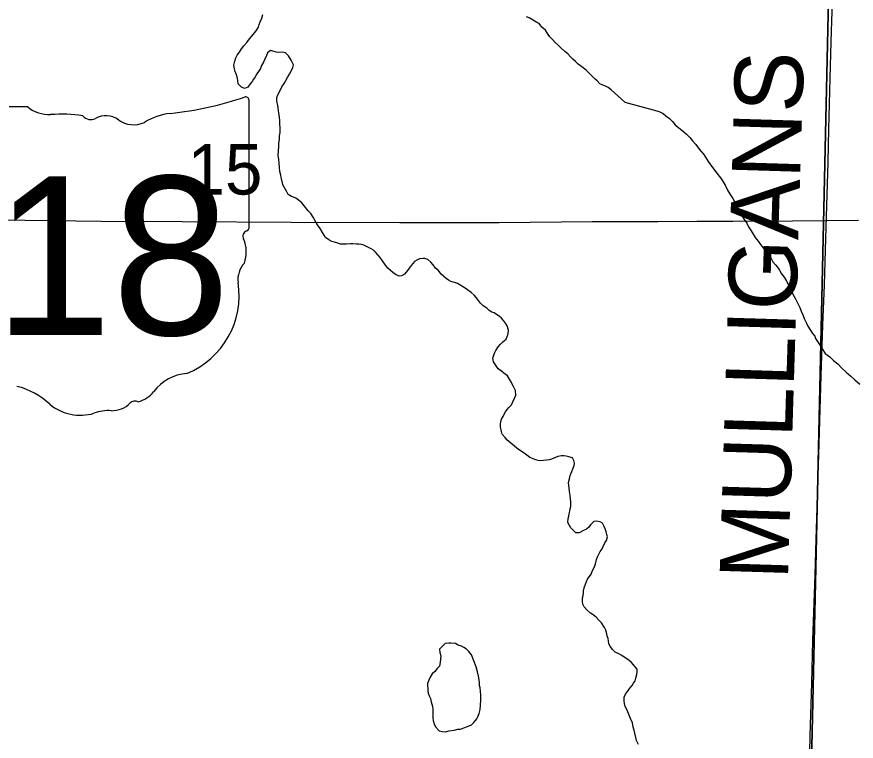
# Model space of a CAD drawing. Extents: x 2.4 to 73.1, y 4.5 to 25.6.
# Drawn here: x 44.7493 to 45.098, y 23.13 to 23.431 of the extents above; entities that cross this region are included whole.
import ezdxf

# ---------------------------------------------------------------- set-up
doc = ezdxf.new("R2010")
doc.units = 0
for name, color, linetype in [('GM_X_Minor_Lake', 7, 'Continuous'), ('GM_X_Minor_River', 7, 'Continuous'), ('GM_X_Section', 7, 'Continuous'), ('GM_X_Section_Text', 7, 'Continuous'), ('GM_X_State_Location', 7, 'Continuous'), ('GM_X_State_Route', 7, 'Continuous'), ('GM_X_State_Shield', 7, 'Continuous'), ('GM_X_Township_Road', 7, 'Continuous'), ('GM_X_Township_Road_Text', 7, 'Continuous')]:
    doc.layers.add(name, color=color, linetype=linetype)

msp = doc.modelspace()

# ---------------------------------------------------------------- linework, layer by layer
at = {"layer": 'GM_X_Minor_Lake'}
for points in [[(44.924900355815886, 23.168248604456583), (44.925037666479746, 23.166803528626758), (44.92539656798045, 23.165468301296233), (44.925374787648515, 23.164138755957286), (44.925160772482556, 23.162622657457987), (44.92494675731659, 23.16110655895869), (44.923981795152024, 23.160171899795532), (44.923009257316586, 23.158857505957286), (44.921853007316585, 23.157925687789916), (44.92107175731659, 23.15660845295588), (44.92047990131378, 23.15528837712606), (44.919888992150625, 23.153968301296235), (44.92003103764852, 23.150925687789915), (44.920205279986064, 23.149973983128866), (44.92056796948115, 23.14882814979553), (44.92112099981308, 23.147679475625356), (44.92147990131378, 23.146343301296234), (44.922020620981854, 23.144435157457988), (44.922192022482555, 23.14329311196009), (44.92217402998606, 23.14215390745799), (44.92215509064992, 23.141013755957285), (44.922134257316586, 23.13968421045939), (44.92230660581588, 23.1385412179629), (44.922666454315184, 23.13720599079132), (44.923215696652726, 23.13586792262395), (44.92471285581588, 23.134324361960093), (44.92603766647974, 23.133923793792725), (44.92736815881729, 23.133902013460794), (44.92889467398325, 23.13425712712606), (44.93099315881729, 23.134604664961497), (44.93252062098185, 23.134959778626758), (44.93366171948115, 23.134941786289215), (44.93500168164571, 23.13549102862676), (44.936531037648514, 23.136036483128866), (44.93825452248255, 23.13676849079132), (44.93921948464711, 23.137704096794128), (44.940385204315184, 23.139204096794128), (44.94078009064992, 23.140148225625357), (44.94137194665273, 23.141468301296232), (44.94178009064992, 23.143171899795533), (44.94199599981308, 23.144878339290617), (44.94203009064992, 23.14696735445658), (44.94206228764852, 23.14905636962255), (44.94190035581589, 23.15076849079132), (44.941730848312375, 23.152101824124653), (44.94155565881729, 23.15305352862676), (44.94157365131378, 23.15419368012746), (44.94140509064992, 23.155526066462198), (44.94104902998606, 23.157050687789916), (44.94069581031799, 23.158766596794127), (44.94015793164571, 23.160864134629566), (44.93814467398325, 23.165835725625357), (44.93702440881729, 23.167183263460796), (44.93608974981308, 23.168148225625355), (44.934960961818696, 23.168925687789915), (44.93401872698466, 23.169510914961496), (44.93269391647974, 23.169911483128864), (44.93156228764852, 23.170499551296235), (44.92966456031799, 23.17071924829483), (44.92871285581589, 23.17073439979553), (44.92718918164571, 23.17056868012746), (44.924900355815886, 23.168248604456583)], [(44.93252062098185, 23.134959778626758), (44.93366171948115, 23.134941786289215), (44.93500168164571, 23.13549102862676), (44.936531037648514, 23.136036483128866), (44.93825452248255, 23.13676849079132), (44.93921948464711, 23.137704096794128), (44.940385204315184, 23.139204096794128), (44.94078009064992, 23.140148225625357), (44.94137194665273, 23.141468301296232), (44.94178009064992, 23.143171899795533), (44.94199599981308, 23.144878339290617), (44.94203009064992, 23.14696735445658), (44.94206228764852, 23.14905636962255), (44.94190035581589, 23.15076849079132), (44.941730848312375, 23.152101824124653), (44.94155565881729, 23.15305352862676), (44.94157365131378, 23.15419368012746), (44.94140509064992, 23.155526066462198), (44.94104902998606, 23.157050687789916), (44.94069581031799, 23.158766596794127), (44.94015793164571, 23.160864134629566), (44.93814467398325, 23.165835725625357), (44.93702440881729, 23.167183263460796), (44.93608974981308, 23.168148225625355), (44.934960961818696, 23.168925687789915), (44.93401872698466, 23.169510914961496), (44.93269391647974, 23.169911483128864), (44.93156228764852, 23.170499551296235), (44.92966456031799, 23.17071924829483), (44.92871285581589, 23.17073439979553), (44.92718918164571, 23.17056868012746), (44.924900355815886, 23.168248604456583)], [(44.924900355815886, 23.168248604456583), (44.925037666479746, 23.166803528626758), (44.92539656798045, 23.165468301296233), (44.925374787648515, 23.164138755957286), (44.925160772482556, 23.162622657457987), (44.92494675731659, 23.16110655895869), (44.923981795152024, 23.160171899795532), (44.923009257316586, 23.158857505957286), (44.921853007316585, 23.157925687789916), (44.92107175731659, 23.15660845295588), (44.92047990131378, 23.15528837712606), (44.919888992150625, 23.153968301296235), (44.92003103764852, 23.150925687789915), (44.920205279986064, 23.149973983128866), (44.92056796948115, 23.14882814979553), (44.92112099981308, 23.147679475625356), (44.92147990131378, 23.146343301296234), (44.922020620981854, 23.144435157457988), (44.922192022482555, 23.14329311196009), (44.92217402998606, 23.14215390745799), (44.92215509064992, 23.141013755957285), (44.922134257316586, 23.13968421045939), (44.92230660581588, 23.1385412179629), (44.922666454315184, 23.13720599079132), (44.923215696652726, 23.13586792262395), (44.92471285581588, 23.134324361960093), (44.92603766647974, 23.133923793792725), (44.92736815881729, 23.133902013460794), (44.92889467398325, 23.13425712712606), (44.93099315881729, 23.134604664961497), (44.93252062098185, 23.134959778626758)]]:
    msp.add_lwpolyline(points, dxfattribs=at)
at = {"layer": 'GM_X_Minor_River'}
for points in [[(44.856139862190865, 23.416512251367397), (44.85462376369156, 23.416916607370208), (44.85346940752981, 23.415984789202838), (44.85306978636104, 23.414851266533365), (44.852285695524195, 23.413343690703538), (44.851889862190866, 23.41240050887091), (44.850912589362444, 23.41070543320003), (44.850513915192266, 23.409571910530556), (44.849731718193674, 23.40825562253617), (44.8489570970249, 23.40731812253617), (44.848365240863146, 23.405998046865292), (44.847589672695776, 23.405060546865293), (44.8470044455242, 23.404119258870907), (44.84622793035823, 23.403181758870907), (44.8452534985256, 23.40167797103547), (44.843913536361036, 23.401128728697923), (44.842592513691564, 23.401719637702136), (44.84128190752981, 23.40307096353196), (44.8411133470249, 23.4044024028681), (44.840940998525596, 23.40554539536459), (44.8405820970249, 23.40688062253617), (44.84003190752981, 23.408219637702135), (44.83967016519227, 23.409364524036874), (44.8395044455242, 23.4108872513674), (44.83991164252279, 23.412590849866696), (44.84031315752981, 23.413913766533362), (44.84090217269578, 23.415044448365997), (44.84187281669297, 23.416358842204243), (44.84265501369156, 23.41767607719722), (44.84362660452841, 23.41899047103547), (44.84478853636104, 23.42030202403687), (44.84595330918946, 23.42180297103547), (44.846728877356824, 23.422740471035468), (44.84866921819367, 23.425178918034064), (44.8496445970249, 23.4266836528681), (44.85004327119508, 23.427816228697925), (44.8504409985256, 23.428949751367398), (44.851035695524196, 23.43046111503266), (44.85144005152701, 23.43197437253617)], [(45.00189562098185, 23.395464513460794), (44.99628198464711, 23.4006349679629), (44.99496569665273, 23.401605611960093), (44.993834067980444, 23.402192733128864), (44.99269865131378, 23.402591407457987), (44.991567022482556, 23.40317852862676), (44.9904448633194, 23.404335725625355), (44.98950641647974, 23.405111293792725), (44.98838425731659, 23.40626849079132), (44.98726115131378, 23.407425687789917), (44.98576115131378, 23.408778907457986), (44.984071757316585, 23.4101349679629), (44.982567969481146, 23.411298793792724), (44.98144581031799, 23.41245599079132), (44.98032081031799, 23.413422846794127), (44.979385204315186, 23.414388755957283), (44.97826209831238, 23.41554595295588), (44.97694581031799, 23.41651564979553), (44.97525925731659, 23.418062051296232), (44.974137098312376, 23.41921924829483), (44.97301399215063, 23.420376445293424), (44.97189183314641, 23.421533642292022), (44.97076872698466, 23.422691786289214), (44.97002346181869, 23.42365296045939), (44.968909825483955, 23.425379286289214), (44.96741077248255, 23.42673345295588), (44.966294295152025, 23.428270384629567), (44.96534921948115, 23.42866527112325), (44.963843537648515, 23.429638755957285), (44.96214656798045, 23.43061508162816), (44.961012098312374, 23.431012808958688)], [(44.92317963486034, 23.326540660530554), (44.92224971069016, 23.327885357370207), (44.9213169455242, 23.329040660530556), (44.9200034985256, 23.330200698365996), (44.918869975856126, 23.33059937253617), (44.91791827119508, 23.33061452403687), (44.916583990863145, 23.330445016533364), (44.915434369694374, 23.329893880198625), (44.91447508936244, 23.329338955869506), (44.913117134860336, 23.327651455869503), (44.912338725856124, 23.326522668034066), (44.91156315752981, 23.325585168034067), (44.91039743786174, 23.32408422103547), (44.90905463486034, 23.323345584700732), (44.908101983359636, 23.323170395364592), (44.906592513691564, 23.323954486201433), (44.90546372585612, 23.32473289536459), (44.90452527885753, 23.325506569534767), (44.903399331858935, 23.32647531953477), (44.902469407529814, 23.327820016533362), (44.90116543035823, 23.329550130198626), (44.90023550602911, 23.330894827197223), (44.89930368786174, 23.33204918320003), (44.898370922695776, 23.333204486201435), (44.89743152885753, 23.333979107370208), (44.896490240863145, 23.334563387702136), (44.8934722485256, 23.33613062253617), (44.89252433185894, 23.33633706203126), (44.89138702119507, 23.336544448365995), (44.89043626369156, 23.336559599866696), (44.88891543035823, 23.336583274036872), (44.887963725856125, 23.336598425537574), (44.886250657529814, 23.33643649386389), (44.88491921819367, 23.336457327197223), (44.88377811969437, 23.33647437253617), (44.8826436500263, 23.33687399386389), (44.88131883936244, 23.337274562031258), (44.88018342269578, 23.33767228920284), (44.8788614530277, 23.338263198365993), (44.87754611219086, 23.33923384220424), (44.87699118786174, 23.340192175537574), (44.87624781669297, 23.341344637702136), (44.875324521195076, 23.343069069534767), (44.8742080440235, 23.3446060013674), (44.87328096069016, 23.346141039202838), (44.87235387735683, 23.34767418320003), (44.87142868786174, 23.34920922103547), (44.870305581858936, 23.35036736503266), (44.868814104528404, 23.352291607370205), (44.86769478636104, 23.353638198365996), (44.86638133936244, 23.35479918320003), (44.86525255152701, 23.35557664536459), (44.86430747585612, 23.35597153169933), (44.8633633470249, 23.356366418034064), (44.86204421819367, 23.357147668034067), (44.861492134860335, 23.35829634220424), (44.86093626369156, 23.359254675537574), (44.859826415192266, 23.361172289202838), (44.859651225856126, 23.36212494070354), (44.85929232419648, 23.363460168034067), (44.85893815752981, 23.365176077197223), (44.8585820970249, 23.366700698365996), (44.858420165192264, 23.368413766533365), (44.85825633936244, 23.370125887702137), (44.858093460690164, 23.37183800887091), (44.85792774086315, 23.373360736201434), (44.85796088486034, 23.375449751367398), (44.8581749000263, 23.376965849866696), (44.85819857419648, 23.378485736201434), (44.85841353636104, 23.38000278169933), (44.858436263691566, 23.381520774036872), (44.85864838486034, 23.382847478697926), (44.858670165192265, 23.384177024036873), (44.85868436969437, 23.38512683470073), (44.858512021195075, 23.38626982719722), (44.85853664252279, 23.38778971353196), (44.85836997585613, 23.38931149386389), (44.858207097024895, 23.391023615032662), (44.85803190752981, 23.391976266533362), (44.85785955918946, 23.393119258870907), (44.857684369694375, 23.394071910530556), (44.85751296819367, 23.395213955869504), (44.857338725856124, 23.396165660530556), (44.85735955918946, 23.3974961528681), (44.857757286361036, 23.398629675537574), (44.85854232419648, 23.400137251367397), (44.859329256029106, 23.401834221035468), (44.860304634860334, 23.403338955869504), (44.86088986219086, 23.404279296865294), (44.86186808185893, 23.405972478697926), (44.86264649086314, 23.407101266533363), (44.863430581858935, 23.40860789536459), (44.86402338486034, 23.40992797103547), (44.864230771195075, 23.411064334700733), (44.86331031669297, 23.412979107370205), (44.86219668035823, 23.414706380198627), (44.86088607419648, 23.41605675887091), (44.859559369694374, 23.41626793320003), (44.8580347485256, 23.41610221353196), (44.857086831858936, 23.416307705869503), (44.856139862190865, 23.416512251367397)], [(45.00189562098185, 23.395464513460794), (45.01516550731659, 23.39195314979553), (45.016484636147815, 23.39154027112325), (45.01779429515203, 23.390747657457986), (45.01890887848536, 23.389769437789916), (45.02040414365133, 23.388783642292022), (45.02169865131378, 23.387420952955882), (45.022803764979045, 23.386063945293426), (45.02633785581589, 23.383128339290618), (45.02745338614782, 23.382150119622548), (45.028938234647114, 23.380783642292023), (45.030043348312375, 23.379426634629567), (45.03133312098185, 23.37787549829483), (45.03280471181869, 23.375940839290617), (45.034650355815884, 23.373805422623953), (45.036476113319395, 23.370911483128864), (45.03831134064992, 23.36839727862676), (45.040152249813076, 23.3660724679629), (45.04162289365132, 23.36413686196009), (45.042719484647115, 23.362401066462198), (45.04363425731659, 23.36104784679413), (45.04453103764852, 23.35893799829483), (45.04562668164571, 23.357201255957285), (45.046722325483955, 23.355465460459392), (45.04780849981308, 23.353348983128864), (45.048885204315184, 23.3508537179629), (45.05034637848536, 23.348539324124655), (45.051442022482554, 23.346803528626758), (45.05254240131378, 23.34525618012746), (45.053263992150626, 23.34371924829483), (45.05435868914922, 23.34198345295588), (45.05527535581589, 23.34063118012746), (45.056000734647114, 23.339284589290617), (45.057291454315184, 23.337732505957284), (45.05820622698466, 23.33638118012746), (45.05931228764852, 23.335023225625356), (45.06004240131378, 23.333866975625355), (45.06096285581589, 23.332704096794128), (45.061697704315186, 23.331735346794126), (45.062619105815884, 23.330573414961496), (45.06334448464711, 23.329225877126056), (45.06444959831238, 23.327869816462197), (45.065374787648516, 23.326896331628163), (45.066105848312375, 23.32574008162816), (45.067015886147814, 23.3241974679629), (45.06812194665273, 23.322841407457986), (45.069027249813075, 23.32110939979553), (45.06993823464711, 23.319566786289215), (45.07084448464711, 23.31783667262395), (45.071741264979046, 23.315724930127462), (45.07283122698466, 23.313798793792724), (45.073732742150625, 23.311877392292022), (45.074638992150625, 23.310146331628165), (45.07517024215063, 23.30861413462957), (45.07589088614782, 23.30707720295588), (45.07642213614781, 23.305545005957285), (45.07732365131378, 23.303623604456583), (45.07786437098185, 23.302470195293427), (45.07987573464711, 23.29938212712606), (45.08079524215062, 23.298219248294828), (45.08115130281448, 23.297260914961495), (45.081882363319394, 23.2961037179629), (45.082798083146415, 23.294752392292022), (45.083893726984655, 23.29301564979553), (45.08517497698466, 23.291084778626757), (45.08703956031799, 23.289708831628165), (45.08851967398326, 23.288152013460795), (45.090384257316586, 23.2867760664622), (45.09204997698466, 23.28502511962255), (45.09390414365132, 23.283269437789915), (45.09576399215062, 23.281704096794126), (45.09743444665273, 23.280142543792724), (45.09947990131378, 23.278382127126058)], [(44.978809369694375, 23.22439672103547), (44.979018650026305, 23.22553403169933), (44.9792231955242, 23.2264810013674), (44.979427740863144, 23.227427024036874), (44.97944289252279, 23.228376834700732), (44.97946088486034, 23.229516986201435), (44.979286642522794, 23.230469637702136), (44.97911997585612, 23.23199236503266), (44.978957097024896, 23.233704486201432), (44.97879043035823, 23.235226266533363), (44.97861524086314, 23.23617986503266), (44.978445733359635, 23.2375122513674), (44.978850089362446, 23.239026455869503), (44.97905652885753, 23.23997153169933), (44.97945425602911, 23.2411060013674), (44.979849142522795, 23.24204918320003), (44.98024686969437, 23.243182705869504), (44.98083967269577, 23.244503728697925), (44.981044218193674, 23.2454497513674), (44.98068152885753, 23.24659653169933), (44.9801294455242, 23.247745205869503), (44.978614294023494, 23.24814956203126), (44.97747698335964, 23.248356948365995), (44.97652906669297, 23.24856149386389), (44.97557830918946, 23.24857664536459), (44.9740508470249, 23.248220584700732), (44.973094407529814, 23.2478560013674), (44.971370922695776, 23.24712399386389), (44.970417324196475, 23.246948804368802), (44.96698645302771, 23.246433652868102), (44.965848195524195, 23.246641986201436), (44.96490027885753, 23.24684653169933), (44.96376580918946, 23.247244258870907), (44.96244383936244, 23.247835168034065), (44.961128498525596, 23.248805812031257), (44.95962471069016, 23.249970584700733), (44.95774118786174, 23.251140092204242), (44.9560508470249, 23.252497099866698), (44.9545508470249, 23.253850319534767), (44.95286050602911, 23.255206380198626), (44.952115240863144, 23.256168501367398), (44.950995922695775, 23.257516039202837), (44.95063323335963, 23.25866187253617), (44.95028285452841, 23.260567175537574), (44.9503008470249, 23.26170732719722), (44.950318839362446, 23.262846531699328), (44.950714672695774, 23.26378971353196), (44.95130274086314, 23.26492039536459), (44.95169762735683, 23.26586452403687), (44.952283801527, 23.26680486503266), (44.95305936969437, 23.267743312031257), (44.9536445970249, 23.268683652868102), (44.95480368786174, 23.26980486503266), (44.95539175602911, 23.270935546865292), (44.95598550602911, 23.27244596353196), (44.95657830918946, 23.273766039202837), (44.95641732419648, 23.2756685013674), (44.95568342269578, 23.277390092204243), (44.95438891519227, 23.279691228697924), (44.95309061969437, 23.281800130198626), (44.95158777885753, 23.282964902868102), (44.95064933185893, 23.28373952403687), (44.949333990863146, 23.28471111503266), (44.94728664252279, 23.28759274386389), (44.947120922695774, 23.28911547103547), (44.94772508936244, 23.29119596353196), (44.94831315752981, 23.292325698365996), (44.94928758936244, 23.29383043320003), (44.95025633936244, 23.294954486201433), (44.9512222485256, 23.29588914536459), (44.952570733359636, 23.297007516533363), (44.952969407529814, 23.29814103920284), (44.953367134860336, 23.299274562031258), (44.9535820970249, 23.300791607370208), (44.953037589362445, 23.302510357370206), (44.952296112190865, 23.30366187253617), (44.95155368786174, 23.304813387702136), (44.95061713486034, 23.305777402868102), (44.94967868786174, 23.30655297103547), (44.9485499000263, 23.30733043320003), (44.94760861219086, 23.307915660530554), (44.94666353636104, 23.308310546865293), (44.94553190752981, 23.30889861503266), (44.94459630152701, 23.309863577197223), (44.94308967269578, 23.310837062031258), (44.941967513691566, 23.311994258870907), (44.9410347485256, 23.313149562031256), (44.94010198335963, 23.314303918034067), (44.93935671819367, 23.31526603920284), (44.93804327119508, 23.31642607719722), (44.93654043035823, 23.3175899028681), (44.93559914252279, 23.318175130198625), (44.93239649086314, 23.320125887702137), (44.93107168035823, 23.320526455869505), (44.92955652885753, 23.32092986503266), (44.928615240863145, 23.32151509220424), (44.9276767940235, 23.32228971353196), (44.926738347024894, 23.32306528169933), (44.925611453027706, 23.324032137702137), (44.924495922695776, 23.325570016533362), (44.92317963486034, 23.326540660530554)], [(45.00753758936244, 23.128565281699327), (45.00680368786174, 23.130285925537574), (45.00572793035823, 23.13448384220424), (45.00536902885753, 23.135820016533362), (45.00501486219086, 23.137534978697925), (45.0042847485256, 23.139446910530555), (45.00373550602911, 23.140784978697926), (45.00318531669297, 23.142123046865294), (45.00263702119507, 23.14346300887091), (45.0020811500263, 23.144421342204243), (45.00171940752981, 23.145567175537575), (45.001547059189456, 23.146710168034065), (45.001570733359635, 23.148230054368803), (45.00216258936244, 23.149550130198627), (45.0029409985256, 23.150677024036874), (45.003911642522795, 23.151991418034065), (45.00488133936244, 23.153116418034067), (45.00546561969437, 23.154057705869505), (45.00624213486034, 23.154995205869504), (45.00644952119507, 23.156131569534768), (45.006853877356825, 23.157644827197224), (45.007065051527, 23.15897153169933), (45.007080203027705, 23.159921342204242), (45.00465122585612, 23.162619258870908), (45.003524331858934, 23.16358800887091), (45.0020186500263, 23.16456149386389), (45.000702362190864, 23.165532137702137), (44.999384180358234, 23.166313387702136), (44.997870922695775, 23.166908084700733), (44.99674876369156, 23.168065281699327), (44.99581883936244, 23.169409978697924), (44.99526391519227, 23.170368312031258), (44.99509156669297, 23.171511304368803), (44.99491921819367, 23.172653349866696), (44.99455368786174, 23.17360978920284), (44.9943784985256, 23.17456244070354), (44.99402243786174, 23.176088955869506), (44.993470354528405, 23.17723668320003), (44.99216921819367, 23.17915808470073), (44.991046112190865, 23.18031528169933), (44.989923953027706, 23.181473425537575), (44.98879705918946, 23.182441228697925), (44.98766921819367, 23.18321869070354), (44.986168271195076, 23.184571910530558), (44.98504516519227, 23.185730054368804), (44.984493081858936, 23.186878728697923), (44.98432073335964, 23.18802172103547), (44.98434535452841, 23.189541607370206), (44.9845499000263, 23.190487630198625), (44.98475539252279, 23.191434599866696), (44.9847705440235, 23.192384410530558), (44.98498171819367, 23.193711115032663), (44.98557641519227, 23.195221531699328), (44.98597414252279, 23.1963550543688), (44.98636902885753, 23.197298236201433), (44.987923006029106, 23.19936357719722), (44.9885177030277, 23.20087399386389), (44.989302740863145, 23.20238156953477), (44.98970425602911, 23.20370543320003), (44.99011050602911, 23.20540903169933), (44.99050918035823, 23.206542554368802), (44.9910972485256, 23.207673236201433), (44.991685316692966, 23.208803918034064), (44.992464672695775, 23.209930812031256), (44.99285955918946, 23.21087494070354), (44.9936436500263, 23.212382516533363), (44.99422982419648, 23.213322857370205), (44.99463418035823, 23.21483611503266), (44.994458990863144, 23.21578971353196), (44.9940972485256, 23.216934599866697), (44.993738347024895, 23.218270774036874), (44.99337281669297, 23.219226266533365), (44.99263228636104, 23.22056812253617), (44.9916909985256, 23.2211524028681), (44.99017300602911, 23.221367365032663), (44.98902906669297, 23.221195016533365), (44.98767679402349, 23.2198872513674), (44.98690122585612, 23.2189497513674), (44.98593626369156, 23.21801414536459), (44.984785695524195, 23.217463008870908), (44.982869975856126, 23.216542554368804), (44.981538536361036, 23.21656433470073), (44.97948077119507, 23.21868649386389), (44.9789239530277, 23.21964482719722), (44.97818247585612, 23.22079728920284), (44.97839933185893, 23.222504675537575), (44.97860482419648, 23.223449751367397), (44.978809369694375, 23.22439672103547)]]:
    msp.add_lwpolyline(points, dxfattribs=at)
at = {"layer": 'GM_X_Section'}
for points in [[(44.591607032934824, 23.626046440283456), (45.09066417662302, 23.624706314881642), (45.07948277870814, 23.121420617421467), (44.58369753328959, 23.12324988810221)], [(45.594044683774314, 23.6188178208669), (45.58777291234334, 23.11486201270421), (45.07948277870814, 23.121420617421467), (45.09066417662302, 23.624706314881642)]]:
    msp.add_lwpolyline(points, close=True, dxfattribs=at)
at = {"layer": 'GM_X_State_Route'}
msp.add_lwpolyline([(44.707573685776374, 23.34659381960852), (44.75264475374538, 23.34641982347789), (44.78435016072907, 23.34608117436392), (44.817928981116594, 23.34596934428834), (44.8633014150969, 23.34569594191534), (44.90837870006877, 23.345484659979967), (44.930760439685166, 23.34552815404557), (44.94972465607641, 23.345568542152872), (44.98826824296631, 23.345897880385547), (45.015624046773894, 23.34598176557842), (45.03178587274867, 23.346031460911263), (45.04670809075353, 23.346106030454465), (45.07157529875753, 23.346236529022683), (45.09893111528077, 23.346444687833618)], dxfattribs=at)
at = {"layer": 'GM_X_State_Shield'}
for p, q in [((44.75386372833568, 23.393525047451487), (44.715255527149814, 23.393525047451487)), ((44.84579107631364, 23.343662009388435), (44.84579107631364, 23.396004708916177)), ((44.8457782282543, 23.343674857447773), (44.84579107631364, 23.343662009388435))]:
    msp.add_line(p, q, dxfattribs=at)
for centre, radius, start, end in [((44.79883011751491, 23.52994112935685), 0.1398078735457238, 275.8444694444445, 288.9064527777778), ((44.84432882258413, 23.396221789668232), 0.0014676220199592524, 351.8620861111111, 97.738), ((44.76305824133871, 23.405140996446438), 0.014813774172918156, 231.61950555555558, 271.11188333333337), ((44.76796990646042, 23.337350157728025), 0.053181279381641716, 80.48669166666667, 94.98826944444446), ((44.786317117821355, 23.38097017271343), 0.008885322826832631, 54.466683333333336, 119.14113055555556), ((44.816662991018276, 23.36296365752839), 0.028127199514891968, 97.34618055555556, 120.7688527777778), ((44.78004329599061, 23.392535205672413), 0.00427366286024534, 219.79206111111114, 297.1023694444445), ((44.7977855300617, 23.396832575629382), 0.010688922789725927, 233.85620555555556, 294.82819166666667), ((44.84545202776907, 23.33981939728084), 0.002271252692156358, 107.94398333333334, 210.33696666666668), ((44.844225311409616, 23.34345977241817), 0.001570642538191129, 289.6038111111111, 7.734130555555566), ((44.8310025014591, 23.333202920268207), 0.013634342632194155, 340.0329638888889, 23.649566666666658), ((44.85104937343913, 23.32175722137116), 0.009919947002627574, 136.80649722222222, 186.92959444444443), ((44.8066619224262, 23.315098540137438), 0.03496914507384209, 292.3088861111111, 8.985838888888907), ((44.82140653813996, 23.26365163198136), 0.01915169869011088, 94.40312222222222, 142.57675), ((44.741551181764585, 23.24679094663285), 0.031588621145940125, 47.184155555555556, 75.83597222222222), ((44.79714135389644, 23.2820454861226), 0.011297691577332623, 282.8731916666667, 323.27711111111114), ((44.79842350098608, 23.268290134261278), 0.0030069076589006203, 65.75173055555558, 132.64842222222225), ((44.775716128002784, 23.285474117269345), 0.02004484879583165, 230.70037222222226, 286.29183611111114), ((44.788762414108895, 23.277980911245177), 0.010679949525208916, 268.7770194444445, 315.54927222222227), ((44.78729812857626, 23.25087931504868), 0.016470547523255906, 85.69512222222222, 111.20994722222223)]:
    msp.add_arc(centre, radius, start, end, dxfattribs=at)
at = {"layer": 'GM_X_Township_Road'}
msp.add_lwpolyline([(45.0787203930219, 23.120879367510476), (45.0787732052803, 23.12516682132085), (45.07886020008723, 23.132321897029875), (45.0795436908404, 23.15407606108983), (45.08005944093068, 23.171781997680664), (45.08097595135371, 23.199119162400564), (45.08137364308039, 23.21372756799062), (45.08251385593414, 23.24913321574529), (45.08346764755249, 23.281761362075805), (45.08416668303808, 23.30288794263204), (45.084775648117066, 23.319658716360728), (45.08536905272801, 23.338921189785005), (45.08633526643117, 23.370604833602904), (45.086658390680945, 23.38428119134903), (45.08721451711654, 23.405404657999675), (45.08755936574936, 23.420634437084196), (45.08801917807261, 23.433369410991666), (45.0885038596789, 23.457599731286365), (45.0886343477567, 23.47376157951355), (45.08932095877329, 23.53312724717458), (45.0903834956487, 23.622893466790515)], dxfattribs=at)

# ---------------------------------------------------------------- texts
at = {"layer": 'GM_X_Section_Text'}
msp.add_text('15', height=0.0209280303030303, rotation=1e-05, dxfattribs=at).set_placement((44.820194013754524, 23.357135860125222))
at = {"layer": 'GM_X_State_Location'}
for s, p in [('s', (44.778389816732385, 23.33512125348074)), ('r', (44.77838496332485, 23.33512125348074))]:
    msp.add_text(s, height=9.46969696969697e-05, dxfattribs=at).set_placement(p)
msp.add_text('18', height=9.46969696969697e-05, rotation=1e-05, dxfattribs=at).set_placement((44.75454289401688, 23.32823136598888))
at = {"layer": 'GM_X_State_Shield'}
msp.add_text('18', height=0.06591810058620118, dxfattribs=at).set_placement((44.739819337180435, 23.298799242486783))
at = {"layer": 'GM_X_Township_Road_Text'}
msp.add_text('MULLIGANS', height=0.02840909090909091, rotation=88.260643, dxfattribs=at).set_placement((45.06963361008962, 23.196768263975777))

doc.saveas('drawing.dxf')
